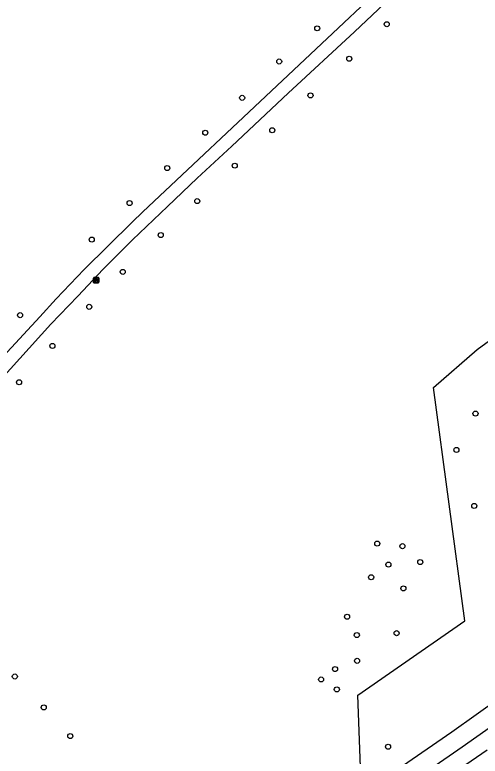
# Model space of a CAD drawing. Extents: x 157466 to 158888, y 383063 to 384677.
# Drawn here: x 158011.8 to 158101.7, y 383911.7 to 384055.1 of the extents above; entities that cross this region are included whole.
import ezdxf

# ---------------------------------------------------------------- set-up
doc = ezdxf.new("R2010")
doc.units = 0
for name, color, linetype in [('IMGEO_Bank', 7, 'Continuous'), ('IMGEO_Boom', 7, 'Continuous'), ('IMGEO_Fietspad_gesloten', 7, 'Continuous'), ('IMGEO_Groenvoorziening', 7, 'Continuous'), ('IMGEO_Rijbaan_lokaal_open', 7, 'Continuous'), ('IMGEO_Voetpad_halfverhard', 7, 'Continuous')]:
    doc.layers.add(name, color=color, linetype=linetype)

msp = doc.modelspace()

# ---------------------------------------------------------------- linework, layer by layer
at = {"layer": 'IMGEO_Bank'}
for p, q in [((158026.97, 384003.32), (158026.97, 384004.16)), ((158026.97, 384004.16), (158026.97, 384003.32)), ((158027.04, 384004.25), (158027.88, 384004.25)), ((158027.88, 384004.25), (158027.04, 384004.25)), ((158027.89, 384003.25), (158027.05, 384003.25)), ((158027.05, 384003.25), (158027.89, 384003.25)), ((158027.66, 384003.64), (158027.27, 384003.64)), ((158027.28, 384003.75), (158027.28, 384003.86)), ((158027.32, 384003.86), (158027.32, 384003.75)), ((158027.61, 384003.86), (158027.33, 384003.86)), ((158027.33, 384003.75), (158027.61, 384003.75)), ((158027.61, 384003.75), (158027.61, 384003.86)), ((158027.66, 384003.86), (158027.66, 384003.75)), ((158027.97, 384004.17), (158027.97, 384003.33)), ((158027.97, 384003.33), (158027.97, 384004.17))]:
    msp.add_line(p, q, dxfattribs=at)
for points in [[(158027.21, 384003.64), (158027.07, 384003.64), (158027.18, 384003.75), (158027.27, 384003.75)], [(158027.27, 384003.86), (158027.18, 384003.86), (158027.18, 384004.03), (158027.75, 384004.03), (158027.75, 384003.86), (158027.66, 384003.86)], [(158027.26, 384003.64), (158027.26, 384003.43), (158027.22, 384003.43), (158027.22, 384003.64)], [(158027.66, 384003.75), (158027.75, 384003.75), (158027.86, 384003.64), (158027.72, 384003.64)], [(158027.71, 384003.64), (158027.71, 384003.43), (158027.67, 384003.43), (158027.67, 384003.64)]]:
    msp.add_lwpolyline(points, dxfattribs=at)
for centre, radius, start, end in [((158027.04, 384004.17), 0.0779, 92.4484, 184.2845), ((158027.04, 384004.17), 0.0779, 92.4484, 184.2845), ((158027.04, 384003.33), 0.0779, 182.4484, 274.2845), ((158027.04, 384003.33), 0.0779, 182.4484, 274.2845), ((158027.21, 384003.64), 0.00671, 2.8957, 87.1043), ((158027.27, 384003.64), 0.00671, 92.8957, 177.1043), ((158027.27, 384003.86), 0.00671, 2.8957, 87.1043), ((158027.27, 384003.75), 0.00671, 272.8957, 357.1043), ((158027.33, 384003.86), 0.00671, 92.8957, 177.1043), ((158027.33, 384003.75), 0.00671, 182.8957, 267.1043), ((158027.61, 384003.86), 0.00671, 2.8957, 87.1043), ((158027.61, 384003.75), 0.00671, 272.8957, 357.1043), ((158027.66, 384003.86), 0.00671, 92.8957, 177.1043), ((158027.66, 384003.75), 0.00671, 182.8957, 267.1043), ((158027.66, 384003.64), 0.00671, 2.8957, 87.1043), ((158027.72, 384003.64), 0.00671, 92.8957, 177.1043), ((158027.89, 384004.17), 0.0779, 2.4484, 94.2845), ((158027.89, 384004.17), 0.0779, 2.4484, 94.2845), ((158027.89, 384003.33), 0.0779, 272.4484, 4.2845), ((158027.89, 384003.33), 0.0779, 272.4484, 4.2845)]:
    msp.add_arc(centre, radius, start, end, dxfattribs=at)
at = {"layer": 'IMGEO_Boom'}
for centre in [(158083.61, 384053.25), (158070.18, 384052.45), (158062.84, 384046.03), (158076.37, 384046.58), (158055.69, 384039.01), (158068.89, 384039.47), (158061.49, 384032.73), (158048.57, 384032.27), (158041.22, 384025.42), (158054.26, 384025.89), (158033.93, 384018.65), (158047.01, 384019.03), (158039.95, 384012.46), (158026.62, 384011.58), (158032.62, 384005.35), (158026.15, 383998.59), (158012.78, 383996.98), (158019.02, 383991.03), (158012.58, 383984), (158100.76, 383977.94), (158097.06, 383970.9), (158100.52, 383960.09), (158081.79, 383952.8), (158086.63, 383952.3), (158083.94, 383948.74), (158090.08, 383949.22), (158080.6, 383946.29), (158086.82, 383944.13), (158075.94, 383938.66), (158077.84, 383935.11), (158085.53, 383935.47), (158077.89, 383930.12), (158073.62, 383928.52), (158011.77, 383927.09), (158070.94, 383926.52), (158073.97, 383924.6), (158017.36, 383921.11), (158022.49, 383915.57), (158083.88, 383913.5)]:
    msp.add_circle(centre, 0.489, dxfattribs=at)
at = {"layer": 'IMGEO_Fietspad_gesloten'}
for points in [[(158109.23, 383927.03), (158107.59, 383924.77), (158105.6, 383923), (158096.2, 383916.33), (158086.66, 383909.75), (158084.11, 383907.99), (158078.76, 383904.36)], [(158045.89, 383877.78), (158060.69, 383887.8), (158072.98, 383896.2), (158086.08, 383905.1), (158098.21, 383913.46), (158107.78, 383920.25), (158110.2, 383922.41), (158112.06, 383924.98)]]:
    msp.add_lwpolyline(points, dxfattribs=at)
at = {"layer": 'IMGEO_Groenvoorziening'}
msp.add_lwpolyline([(158078.76, 383904.36), (158078.5, 383911.28), (158078.05, 383923.49), (158098.72, 383937.84), (158092.66, 383982.96), (158101.05, 383990.35), (158110.1, 383996.89), (158114.9, 383996.74), (158118.24, 383996.64)], dxfattribs=at)
at = {"layer": 'IMGEO_Rijbaan_lokaal_open'}
msp.add_lwpolyline([(158088.57, 383902.99), (158093.94, 383906.66), (158103.04, 383912.88)], dxfattribs=at)
at = {"layer": 'IMGEO_Voetpad_halfverhard'}
for points in [[(157968.49, 383938.82), (157974.68, 383946.91), (157982.26, 383956.51), (157989.42, 383965.7), (157994.29, 383971.73), (157999.44, 383977.76), (158009.5, 383988.97), (158016.57, 383996.63), (158019.77, 384000.15), (158025.14, 384005.78), (158034.46, 384014.96), (158036.47, 384016.97), (158090.45, 384067.8), (158065.04, 384094.93)], [(158092.21, 384065.83), (158077.38, 384051.78), (158064.54, 384039.93), (158053.7, 384029.65), (158047, 384023.45), (158041.28, 384017.99), (158034.53, 384011.54), (158028.82, 384005.89), (158023.96, 384000.67), (158018.73, 383995.23), (158006.68, 383981.96), (158000, 383974.19), (157990.23, 383962.51), (157970.59, 383937.49)]]:
    msp.add_lwpolyline(points, dxfattribs=at)

doc.saveas('drawing.dxf')
